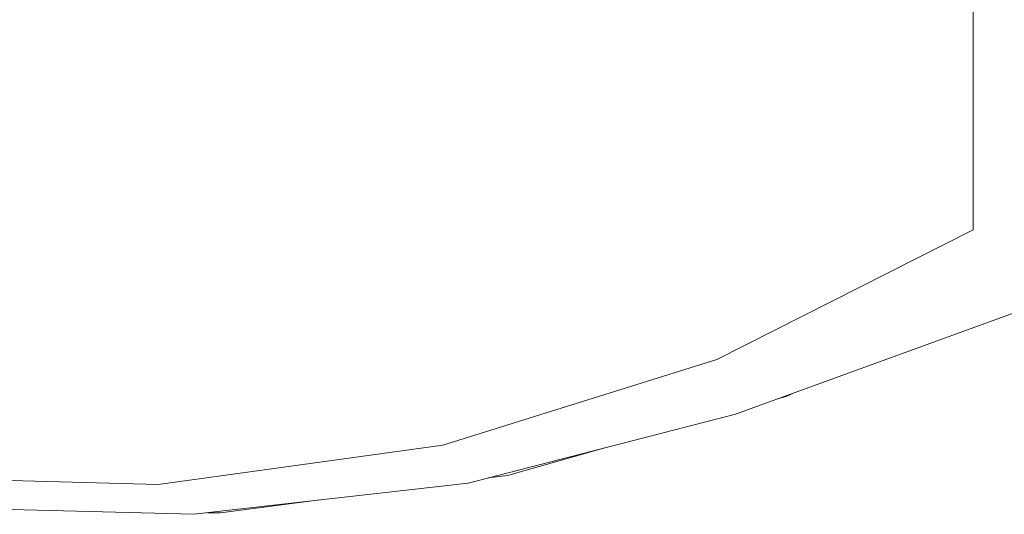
# Model space of a CAD drawing. Header units: millimetres. Extents: x 321 to 585, y -277 to 9.
# Tile 396 of 656: x 511.319 to 512.238, y -202.059 to -201.597. Entities that reach past the tile are written whole.
import ezdxf

# ---------------------------------------------------------------- set-up
doc = ezdxf.new("R2010")
doc.units = ezdxf.units.MM
doc.header["$MEASUREMENT"] = 0
doc.layers.add('IFC-Elemento terminal-Contorno', color=253, linetype='Continuous', lineweight=5)

msp = doc.modelspace()

# ---------------------------------------------------------------- linework, layer by layer
at = {"layer": 'IFC-Elemento terminal-Contorno', "color": 7, "lineweight": 5}
for p, q in [((512.20925, -201.79368), (512.20925, -200.81334)), ((511.96998, -201.91453), (512.20925, -201.79368)), ((511.98741, -201.96555), (512.34527, -201.83555)), ((511.71413, -201.9945), (511.96998, -201.91453)), ((512.02654, -201.95133), (512.03468, -201.94903)), ((512.03468, -201.94903), (512.04213, -201.94567)), ((511.73784, -202.03002), (511.98741, -201.96555)), ((511.44861, -202.03137), (511.71413, -201.9945)), ((511.77469, -202.02282), (511.86546, -201.99705)), ((511.18065, -202.02416), (511.44861, -202.03137)), ((511.75652, -202.0252), (511.77469, -202.02282)), ((511.48172, -202.05916), (511.73784, -202.03002)), ((511.22404, -202.05239), (511.48172, -202.05916)), ((511.50672, -202.05791), (511.59946, -202.04576)), ((511.49445, -202.05772), (511.50672, -202.05791))]:
    msp.add_line(p, q, dxfattribs=at)

doc.saveas('drawing.dxf')
